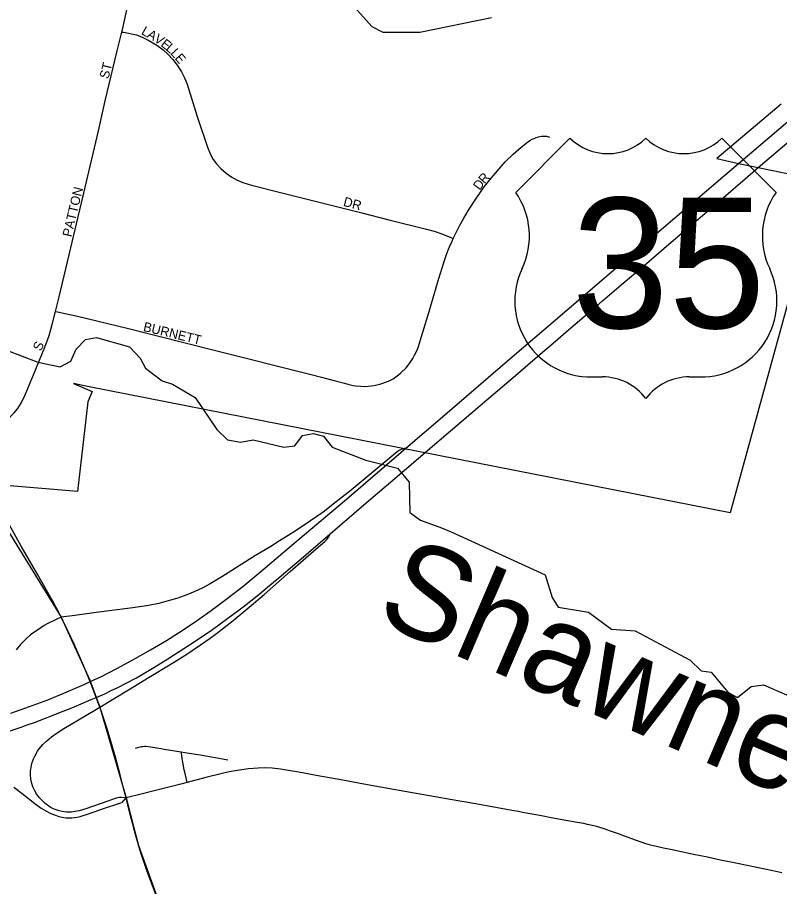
# Model space of a CAD drawing. Extents: x 1410790 to 1770854, y 448063 to 770588.
# Drawn here: x 1570172 to 1574248, y 608483 to 613128 of the extents above; entities that cross this region are included whole.
import ezdxf

# ---------------------------------------------------------------- set-up
doc = ezdxf.new("R2010")
doc.units = 0
for name, color, linetype in [('GM_X_City_Street', 7, 'Continuous'), ('GM_X_City_Street_Text', 7, 'Continuous'), ('GM_X_Corporation', 7, 'Continuous'), ('GM_X_Interchange_Ramps', 7, 'Continuous'), ('GM_X_Minor_River', 7, 'Continuous'), ('GM_X_Minor_River_Text', 7, 'Continuous'), ('GM_X_Township_Road', 7, 'Continuous'), ('GM_X_US_Location', 7, 'Continuous'), ('GM_X_US_Route', 7, 'Continuous'), ('GM_X_US_Shield', 7, 'Continuous')]:
    doc.layers.add(name, color=color, linetype=linetype)

msp = doc.modelspace()

# ---------------------------------------------------------------- linework, layer by layer
at = {"layer": 'GM_X_City_Street'}
for points in [[(1570731, 613050.1), (1570732.1, 613054.4), (1570745.7, 613112), (1570769.5, 613227.5), (1570816.6, 613428.2), (1570835.8, 613511.3), (1570844, 613547.5)], [(1570376, 611556.8), (1570395.2, 611635.1), (1570458.2, 611896.4), (1570487.7, 612024.2), (1570532.5, 612212.3), (1570606, 612521.7), (1570642.4, 612681.6), (1570705.5, 612949.5), (1570731, 613050.1)], [(1570731, 613050.1), (1570739, 613048.5), (1570809.3, 613034.2), (1570840, 613022.9), (1570875.3, 613005.4), (1570917.1, 612979.5), (1570951.6, 612954.4), (1570978.6, 612930.4), (1571003.1, 612904), (1571027, 612872.7), (1571049.9, 612836.7), (1571066.4, 612804.6), (1571079.9, 612771.1), (1571133.8, 612598.9), (1571189.6, 612434.2), (1571205.8, 612394.7), (1571220, 612368.8), (1571237.2, 612344.9), (1571259.5, 612320.8), (1571289.1, 612294.9), (1571318.5, 612274), (1571344.2, 612259.5), (1571377.5, 612245.5), (1571424.4, 612230.7), (1571564.5, 612195.8), (1571742.8, 612151.2), (1572013.3, 612083.6), (1572165.8, 612044.4), (1572360.3, 611997.3), (1572401.3, 611985.1), (1572442.2, 611971.4), (1572489.8, 611952.1), (1572502.6, 611947)], [(1572502.6, 611947), (1572510.7, 611964.9), (1572536.4, 612014.6), (1572559.2, 612055.9), (1572583.9, 612097.3), (1572624.7, 612160.9), (1572668.5, 612222.7), (1572707.8, 612271.2), (1572781.2, 612355.6), (1572823.3, 612397.4), (1572865.3, 612434.6), (1572899.6, 612460.8), (1572912.9, 612469.5), (1572925.1, 612476.6), (1572935.5, 612481.6), (1572946.7, 612486.3), (1572958.5, 612490.3), (1572974.5, 612493.4), (1572987.8, 612494), (1573000.6, 612492.7), (1573017.4, 612488.9)], [(1570376, 611556.8), (1570386.4, 611554.6), (1570494.1, 611531.3), (1570758.7, 611466.8), (1571232.5, 611347.3), (1571735.4, 611221.7), (1571798.7, 611205.3), (1571866, 611187.8), (1571922, 611173.1), (1571938.9, 611168.3), (1571953.3, 611164.8), (1571967.6, 611161.8), (1571982.8, 611159.8), (1572008.2, 611157), (1572027.1, 611156.1), (1572047, 611157.5), (1572079.1, 611160.9), (1572094.8, 611163.9), (1572110.6, 611167.8), (1572126.4, 611172.6), (1572141.2, 611177.9), (1572157.3, 611184.3), (1572170.5, 611191.3), (1572181.1, 611197.4), (1572195, 611206.5), (1572209.4, 611217.3), (1572222.8, 611228.7), (1572250.6, 611255.7), (1572269.2, 611277.9), (1572286.8, 611304.9), (1572296.2, 611322.4), (1572304.8, 611339.3), (1572311.8, 611355.3), (1572316.5, 611370.1), (1572326.1, 611399.8), (1572374.1, 611557.3), (1572423.5, 611727.4), (1572454.5, 611824.3), (1572468.5, 611865.8), (1572481, 611899.2), (1572496.2, 611933), (1572502.6, 611947)], [(1569920.3, 610883.9), (1570017.9, 610923.2), (1570082.7, 610958), (1570111, 610975.5), (1570134.5, 610994.2), (1570155.8, 611015.4), (1570174.5, 611038.9), (1570194.2, 611069.7), (1570214.9, 611111.2), (1570258.6, 611217.6), (1570318.9, 611366.6), (1570341.6, 611428.4), (1570350.9, 611459.4), (1570360.9, 611494.8), (1570376, 611556.8)]]:
    msp.add_lwpolyline(points, dxfattribs=at)
at = {"layer": 'GM_X_Corporation'}
for points in [[(1574255.7, 612665.1), (1573912.2, 612374.8), (1574028.6, 612348.2), (1574133.1, 612325.6), (1574470.9, 612255.9), (1573982.6, 610480.1), (1570548, 611156.3), (1570472.3, 611170.9), (1570571.6, 611129.6), (1570549.5, 611074.4), (1570494.5, 610594.5), (1570024.5, 610634.4)], [(1569901.5, 610738.7), (1570406.3, 609923), (1570559, 609585.7), (1570612.8, 609442.5), (1570753.3, 608957.2), (1570794.6, 608796.2), (1570820.3, 608703.4), (1570944.1, 608357.6)]]:
    msp.add_lwpolyline(points, dxfattribs=at)
at = {"layer": 'GM_X_Interchange_Ramps'}
for points in [[(1572248.6, 610826.5), (1572228.9, 610820.4), (1572221.1, 610817.3), (1572213.4, 610813.1), (1572203, 610805.9), (1572160.4, 610770.6), (1572107.5, 610726.5), (1571956.1, 610602.3), (1571876.9, 610538.4), (1571806.5, 610484.7), (1571739.6, 610437.2), (1571652, 610379.2), (1571574.4, 610330.1), (1571526.8, 610301), (1571445.4, 610251.9), (1571264.8, 610138.5), (1571202.8, 610101.6), (1571159.6, 610078), (1571121.2, 610059.5), (1571078.9, 610041.8), (1571029.4, 610024.3), (1570979.1, 610009.3), (1570928.2, 609996.6), (1570873.5, 609985.9), (1570789.2, 609972.8), (1570594, 609947.3), (1570480.2, 609931.9), (1570406.3, 609923)], [(1570753.3, 608957.2), (1570729.5, 608958.9), (1570718.6, 608958.9), (1570708.8, 608957.3), (1570695.9, 608953.7), (1570655.3, 608939.1), (1570537.8, 608897.7), (1570503.1, 608887.9), (1570480.5, 608883.6), (1570461.1, 608881.4), (1570434.9, 608881.2), (1570412.1, 608884), (1570396.2, 608887.5), (1570374.4, 608894.7), (1570356.7, 608903), (1570339.7, 608913), (1570321.4, 608926.8), (1570304.5, 608942.3), (1570289.3, 608959.6), (1570275.5, 608978), (1570265.5, 608994.9), (1570255.7, 609015.6), (1570249.7, 609034.3), (1570244.7, 609056.7), (1570242.8, 609079.5), (1570243.1, 609099.2), (1570245.8, 609121.9), (1570250.1, 609141.1), (1570258.5, 609165.9), (1570265.1, 609180.8), (1570280.1, 609206), (1570289.6, 609219.6), (1570308.8, 609241.9), (1570329.9, 609262.7), (1570355.1, 609283.7), (1570384.4, 609304.8), (1570420.5, 609327.5), (1570586.4, 609426.6), (1570612.8, 609442.5), (1570767.1, 609535.3), (1570876.7, 609601.7), (1570989.3, 609669.4), (1571078.3, 609725.5), (1571152.1, 609774.5), (1571203, 609810.7), (1571237.1, 609836.3), (1571326.5, 609905.8), (1571411.9, 609976.1), (1571492, 610044.1), (1571631.6, 610166.3), (1571770.4, 610288.2), (1571816.1, 610328), (1571825.4, 610336.9), (1571831.6, 610344.7), (1571837, 610352.8), (1571845, 610368.4)], [(1570406.3, 609923), (1570383.1, 609911.7), (1570331.9, 609886.5), (1570315.8, 609877.7), (1570297, 609866.1), (1570242.5, 609827.8), (1570216.8, 609805.2), (1570189.6, 609776.3), (1570166.1, 609749.1)], [(1570153.2, 609015.1), (1570198.2, 608980.9), (1570265.1, 608927.2), (1570300.1, 608902.8), (1570325.4, 608887.5), (1570351.7, 608874.2), (1570376.1, 608864.2), (1570394.8, 608858.4), (1570420.5, 608852.9), (1570433.4, 608851.3), (1570462.9, 608850.8), (1570492, 608854.9), (1570508, 608858.4), (1570551.9, 608871.9), (1570638.8, 608902.1), (1570715.5, 608926.8), (1570726.4, 608931), (1570733.6, 608935.1), (1570741.4, 608942.4), (1570753.3, 608957.2)]]:
    msp.add_lwpolyline(points, dxfattribs=at)
at = {"layer": 'GM_X_Minor_River'}
for points in [[(1571960.4, 613198), (1572066.7, 613079.8), (1572126.3, 613048.7), (1572324.8, 613049.2), (1572707, 613126.9)], [(1570114.5, 611350.3), (1570281.8, 611285.2), (1570401.7, 611261.1), (1570458.3, 611290.2), (1570487.5, 611355.9), (1570536.5, 611407.2), (1570594.8, 611418.2), (1570772.3, 611367), (1570829.5, 611307.9), (1570856.6, 611253.2), (1570945.7, 611185.5), (1571001.5, 611168.5), (1571122.6, 611096.2), (1571237.9, 610925.8), (1571295.1, 610870.6), (1571365.1, 610857.4), (1571433.4, 610870.2), (1571597.2, 610831.3), (1571655.4, 610838.3), (1571696.5, 610893.8), (1571754.8, 610904.8), (1571808.7, 610889.8), (1571855.8, 610830.8), (1572035, 610761.6), (1572204.7, 610718.5), (1572267.6, 610645.2), (1572270.8, 610482.7), (1572328.2, 610441.6), (1572439.8, 610399.6), (1572491.6, 610378.7), (1572994.8, 610149.4), (1573030.9, 610028.4), (1573064, 609975.7), (1573226, 609948.9), (1573348.7, 609858.5), (1573474.9, 609850.3), (1573768.9, 609692.8), (1573828.1, 609635.7), (1573882.1, 609628.7), (1573970.5, 609522.9), (1574022.1, 609494), (1574095.3, 609552.9), (1574161.6, 609561.8), (1574324.8, 609490.8)]]:
    msp.add_lwpolyline(points, dxfattribs=at)
at = {"layer": 'GM_X_Township_Road'}
for points in [[(1570804.7, 609222.8), (1570829.4, 609230.2), (1570836.5, 609231.6), (1570843.1, 609232.5), (1570851.5, 609233.1), (1570860, 609232.8), (1570886.3, 609229.9), (1570939.4, 609221.3)], [(1570939.4, 609221.3), (1570957.9, 609218.3), (1571048.4, 609203.2)], [(1571080.6, 609040), (1571071.2, 609080.1), (1571064.9, 609106.6), (1571056.4, 609148.7), (1571053.4, 609166.1), (1571050.9, 609184.6), (1571048.4, 609203.2)], [(1571048.4, 609203.2), (1571068, 609199.9), (1571148.9, 609187.2), (1571210.3, 609176.4), (1571268.4, 609165.4), (1571297.3, 609160.1)], [(1571677.5, 609094.2), (1571621.9, 609104.3), (1571579.8, 609110.6), (1571535.2, 609115.1), (1571493.8, 609117.1), (1571459.9, 609116.6), (1571407.8, 609112.3), (1571359.3, 609106), (1571304.6, 609096.3), (1571259.9, 609086.4), (1571180.5, 609066.3), (1571080.6, 609040)], [(1574259.5, 608557.1), (1574211.4, 608567.2), (1574160.2, 608578.3), (1574022.2, 608606.3), (1573932.2, 608624.6), (1573861.6, 608639.5), (1573787.9, 608655.3), (1573672.5, 608679.3), (1573627.4, 608688.2), (1573588.8, 608696.5), (1573556.9, 608704.5), (1573532.7, 608711.7), (1573506.7, 608720.3), (1573457.3, 608738.5), (1573387.1, 608764.4), (1573338, 608781.6), (1573319.6, 608787.7), (1573270.2, 608803.4), (1573245.3, 608809.7), (1573219.7, 608815.5), (1573200.7, 608819.6), (1573165.4, 608826.2), (1573065.7, 608843.9), (1573017.6, 608852.6), (1572983.4, 608858.7), (1572934.5, 608867.6), (1572893, 608875.8), (1572873.8, 608879.6), (1572851.9, 608883.7), (1572826.4, 608888.7), (1572787.9, 608895.7), (1572690.5, 608913.2), (1572561.3, 608935.6), (1572538.7, 608939.8), (1572497, 608947.2), (1572375.5, 608968.7), (1572293.5, 608983.2), (1572113.1, 609014.6), (1572005.1, 609034.1), (1571913.2, 609051.1), (1571770.4, 609077.2), (1571705.8, 609089), (1571677.5, 609094.2)], [(1571080.6, 609040), (1571053.6, 609032.9), (1570904.1, 608995.3), (1570840.6, 608979.3), (1570753.3, 608957.2)]]:
    msp.add_lwpolyline(points, dxfattribs=at)
at = {"layer": 'GM_X_US_Route'}
for points in [[(1570137.7, 609410.5), (1570237, 609444.9), (1570335.4, 609481.9), (1570420.6, 609516.2), (1570532.4, 609564.5), (1570562, 609578.2), (1570618.8, 609604.7), (1570703.6, 609648), (1570790.5, 609694.5), (1570884.9, 609748), (1570969.4, 609798.7), (1571052.6, 609851.5), (1571134.6, 609906.3), (1571215.1, 609963.2), (1571294.1, 610022.1), (1571376.9, 610086.9), (1571473.3, 610166.2), (1571673.1, 610336.5), (1571931.6, 610554.3), (1572248.6, 610826.5), (1572445.3, 610993.5), (1572818.4, 611314.1), (1573048.2, 611509.6), (1573361.9, 611778.6), (1573748.3, 612108.9), (1574028.6, 612348.2), (1574326.6, 612601.4)], [(1574133.1, 612325.6), (1574462.6, 612606.4)], [(1572355.1, 610804.5), (1572548.5, 610969.7), (1572645.7, 611052.8), (1572682.8, 611085.1), (1572822.9, 611203.9), (1572979.7, 611338.4), (1573036.9, 611387.6), (1573131.5, 611468.8), (1573201.5, 611528.2), (1573253.9, 611572.9), (1573301.3, 611613.4), (1573400.7, 611699), (1573510.7, 611792.4), (1573668, 611926.5), (1573785.4, 612026.4), (1573947.5, 612164.9), (1574064, 612265.8), (1574133.1, 612325.6)], [(1570566.6, 609482.4), (1570594.1, 609494.2), (1570639.2, 609513.6), (1570674.7, 609530.3), (1570710, 609547.6), (1570753.8, 609569.7), (1570808.6, 609599.3), (1570902, 609653.6), (1570977.4, 609699.7), (1571038, 609738.8), (1571117.5, 609790.9), (1571214.8, 609857.8), (1571297.3, 609917.1), (1571357.9, 609962), (1571386.7, 609983.6), (1571453.6, 610036.3), (1571542.1, 610109.2), (1571569.7, 610132.5), (1571622, 610177.4), (1571676.8, 610224.3), (1571845, 610368.4), (1572038, 610533.9), (1572227.9, 610695.7), (1572355.1, 610804.5)], [(1570351.7, 610025.5), (1570280.9, 610148.9), (1570193.3, 610301.5), (1570138, 610401.5), (1570091.3, 610492.4), (1570067.3, 610540.6), (1570038.4, 610602.6), (1570024.5, 610634.4)], [(1570482.2, 609766.3), (1570480.1, 609771.3), (1570437.2, 609860.8), (1570406.3, 609923), (1570399.7, 609936.3), (1570359.8, 610011.3), (1570351.7, 610025.5)], [(1570621.4, 609418.7), (1570612.8, 609442.5), (1570597.9, 609484.1), (1570594.1, 609494.2), (1570565.2, 609570.2), (1570562, 609578.2), (1570521.4, 609677), (1570482.2, 609766.3)], [(1569751.9, 609212.6), (1569842.1, 609232.7), (1569902.6, 609248), (1569984.8, 609270.4), (1570006.9, 609276.6), (1570051, 609289.6), (1570082.3, 609299.3), (1570129.2, 609314.2), (1570197.5, 609337.4), (1570219.2, 609345), (1570268.6, 609362.5), (1570308.7, 609377.3), (1570363.8, 609398.5), (1570403.2, 609414.7), (1570454.6, 609435.5), (1570501.6, 609454.2), (1570566.6, 609482.4)], [(1570795.3, 608793.6), (1570794.7, 608796.2), (1570777.3, 608860.6), (1570762.9, 608919.3), (1570753.3, 608957.2), (1570738.4, 609016), (1570722.1, 609080.4), (1570697, 609175.2), (1570668.6, 609272.9), (1570652.3, 609326.3), (1570627.8, 609400.8), (1570621.4, 609418.7)], [(1571168.4, 607772.6), (1571100.9, 607945), (1571063.1, 608042), (1571047.5, 608083.1), (1570866.6, 608563.3), (1570832.9, 608663.4), (1570817.6, 608712.1), (1570807.2, 608749.5), (1570795.3, 608793.6)]]:
    msp.add_lwpolyline(points, dxfattribs=at)
at = {"layer": 'GM_X_US_Shield'}
for p, q in [((1573126.5, 612483.1), (1572836.5, 612193)), ((1574228.7, 612193), (1573938.6, 612483.1)), ((1573242.5, 611206.9), (1573300.5, 611206.9)), ((1573764.6, 611206.9), (1573822.6, 611206.9))]:
    msp.add_line(p, q, dxfattribs=at)
for centre, radius, start, end in [((1573329.5, 612690.2), 290, 225.573, 314.427), ((1573735.6, 612690.2), 290, 225.573, 314.427), ((1572503.9, 611960.1), 406.1, 334.5471, 35.0009), ((1574561.3, 611960.1), 406.1, 144.9991, 205.4529), ((1573238, 611612.9), 406.1, 154.8319, 270.6383), ((1573827.1, 611612.9), 406.1, 269.3617, 25.1681), ((1573300.5, 610916.9), 290, 36.8699, 90), ((1573764.6, 610916.9), 290, 90, 143.1301)]:
    msp.add_arc(centre, radius, start, end, dxfattribs=at)

# ---------------------------------------------------------------- texts
at = {"layer": 'GM_X_City_Street_Text'}
for s, rotation, p in [('L', 331.1868, (1570831.1, 613040.3)), ('A', 330.2172, (1570861.7, 613023.4)), ('V', 326.2311, (1570899.1, 613002)), ('E', 322.01, (1570934.9, 612978.2)), ('L', 319.2742, (1570962.2, 612956.9)), ('L', 312.2369, (1570987.7, 612935.1)), ('E', 309.9315, (1571011, 612909.4)), ('ST', 75.9605, (1570659.1, 612796.7)), ('D', 53.5629, (1572644.4, 612200.7)), ('R', 49.2459, (1572669.9, 612235.3)), ('PATTON', 76.6086, (1570461, 611951.7)), ('DR', 345.2542, (1571911.4, 612121.5)), ('BURNETT', 346.4001, (1570842, 611452.8)), ('S', 66.8127, (1570298.8, 611341.7))]:
    msp.add_text(s, height=50, rotation=rotation, dxfattribs=at).set_placement(p)
at = {"layer": 'GM_X_Minor_River_Text'}
msp.add_text('Shawnee', height=499.98, rotation=336.8246, dxfattribs=at).set_placement((1572074, 609907.8))
at = {"layer": 'GM_X_US_Location'}
for s in ['/', '0']:
    msp.add_text(s, height=1, dxfattribs=at).set_placement((1573532.2, 611810.5))
msp.add_text('35', height=1, rotation=0, dxfattribs=at).set_placement((1573325.8, 611603.5))
at = {"layer": 'GM_X_US_Shield'}
msp.add_text('35', height=696.1, dxfattribs=at).set_placement((1573136.4, 611467.9))

doc.saveas('drawing.dxf')
